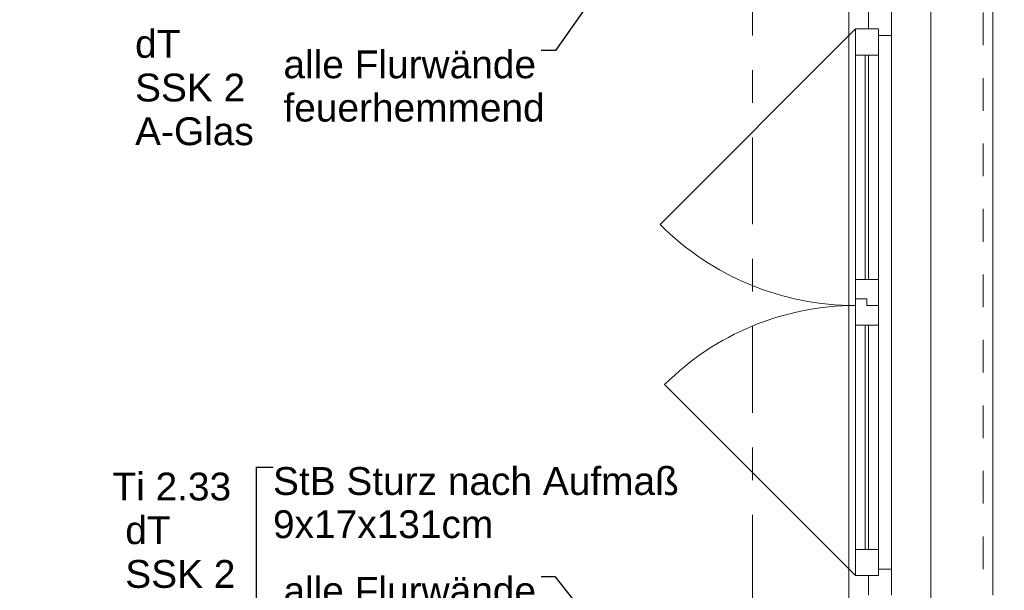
# Model space of a CAD drawing. Header units: metres. Extents: x -4 to 100, y -11 to 17.
# Tile 664 of 728: x 59.49 to 62.5, y 6.16 to 7.9. Entities that reach past the tile are written whole.
import ezdxf

# ---------------------------------------------------------------- set-up
doc = ezdxf.new("R2010")
doc.units = ezdxf.units.M
doc.header["$MEASUREMENT"] = 0
doc.linetypes.add('Strichlinie doppelt', pattern=[0.546806, 0.264583, -0.105833, 0.070556, -0.105833])
doc.linetypes.add('Strichlinie eng', pattern=[0.115, 0.075, -0.04])
for name, color, linetype in [('152 - Bemaßung_ Beschriftung.Ausbau', 7, 'Continuous'), ('451 - Universal.Achsen Raster', 7, 'Continuous'), ('603 - Struktur.Bodenplatte_ Decke Roh', 7, 'Continuous'), ('604 - Struktur.Wand Aussen', 7, 'Continuous'), ('605 - Struktur.Wand Innen', 7, 'Continuous'), ('650 - Abdeckung.Fußboden Aufbau', 7, 'Continuous'), ('Neubau_152 - Bemaßung_ Beschriftung.Ausbau', 7, 'Continuous')]:
    doc.layers.add(name, color=color, linetype=linetype)
doc.styles.add('ERSTELLTER_STIL_2', font='txt')
doc.dimstyles.new('ERSTELLTER_STIL__3', dxfattribs={"dimtxt": 0.1, "dimasz": 0.0532, "dimexe": 0.18, "dimexo": 0.0625, "dimgap": 0, "dimtad": 1, "dimzin": 0, "dimdsep": 46, "dimtxsty": 'ERSTELLTER_STIL_2', "dimblk": 'ARROWHEAD_2', "dimblk1": 'ARROWHEAD_2', "dimblk2": 'ARROWHEAD_2', "dimcen": 0.09, "dimse1": 1, "dimse2": 1, "dimclrd": 7, "dimclre": 7, "dimclrt": 7, "dimazin": 0, "dimtfac": 1, "dimtdec": 4, "dimtmove": 0, "dimatfit": 3, "dimfxl": 1, "dimtolj": 1, "dimtzin": 0, "dimarcsym": 0})
doc.dimstyles.new('ERSTELLTER_STIL__8', dxfattribs={"dimtxt": 0.18, "dimasz": 0.03648, "dimexe": 0.18, "dimexo": 0.0625, "dimgap": 0, "dimtad": 0, "dimtih": 1, "dimtoh": 1, "dimdec": 4, "dimzin": 0, "dimdsep": 46, "dimcen": 0.09, "dimadec": 0, "dimazin": 0, "dimtfac": 1, "dimtdec": 4, "dimtmove": 0, "dimatfit": 3, "dimldrblk": 'ARROWHEAD_11', "dimfxl": 1, "dimtolj": 1, "dimtzin": 0, "dimarcsym": 0})
doc.dimstyles.new('ERSTELLTER_STIL__9', dxfattribs={"dimtxt": 0.18, "dimasz": 0.02736, "dimexe": 0.18, "dimexo": 0.0625, "dimgap": 0, "dimtad": 0, "dimtih": 1, "dimtoh": 1, "dimdec": 4, "dimzin": 0, "dimdsep": 46, "dimcen": 0.09, "dimadec": 0, "dimazin": 0, "dimtfac": 1, "dimtdec": 4, "dimtmove": 0, "dimatfit": 3, "dimldrblk": 'ARROWHEAD_11', "dimfxl": 1, "dimtolj": 1, "dimtzin": 0, "dimarcsym": 0})

# ---------------------------------------------------------------- blocks, each defined once
blk = doc.blocks.new('ARROWHEAD_11')
at = {"color": 0, "linetype": 'Continuous', "lineweight": 0}
blk.add_line((0, 0), (-1, 0), dxfattribs=at)
at = {"color": 0, "linetype": 'Continuous', "lineweight": 0, "const_width": 0.25, "flags": 128}
blk.add_lwpolyline([(-0.125, 0, 1), (0.125, 0, 1)], format="xyb", close=True, dxfattribs=at)
blk = doc.blocks.new('*D564')
at = {"layer": '152 - Bemaßung_ Beschriftung.Ausbau', "color": 7, "linetype": 'Continuous', "lineweight": 5}
for p, q in [((63.435, 6.145), (63.435, 7.935)), ((63.4875, 6.145), (63.3825, 6.145)), ((63.4, 6.1652), (63.47, 6.1248)), ((63.435, 0.005), (63.435, 6.145)), ((63.4, 0.0252), (63.47, -0.0152))]:
    blk.add_line(p, q, dxfattribs=at)
at = {"layer": '152 - Bemaßung_ Beschriftung.Ausbau', "color": 7, "lineweight": 5, "insert": (63.415, 2.942), "char_height": 0.1, "attachment_point": 7, "rotation": 90, "style": 'ERSTELLTER_STIL_2'}
blk.add_mtext('\\A1;{\\pql;\\fArial|b0|i0|c0|p38;6,14}', dxfattribs=at)
blk = doc.blocks.new('ARROWHEAD_2')
at = {"color": 0, "linetype": 'Continuous', "lineweight": 0}
for p, q in [((-0.378, -0.655), (0.378, 0.655)), ((0, 0), (-1, 0))]:
    blk.add_line(p, q, dxfattribs=at)
blk = doc.blocks.new('*D565')
at = {"layer": '152 - Bemaßung_ Beschriftung.Ausbau', "color": 7, "linetype": 'Continuous', "lineweight": 5}
for p, q in [((63.435, 7.935), (63.435, 13.695)), ((63.4, 7.9552), (63.47, 7.9148)), ((63.4875, 7.935), (63.3825, 7.935)), ((63.435, 6.145), (63.435, 7.935)), ((63.4, 6.1652), (63.47, 6.1248))]:
    blk.add_line(p, q, dxfattribs=at)
at = {"layer": '152 - Bemaßung_ Beschriftung.Ausbau', "color": 7, "lineweight": 5, "char_height": 0.1, "attachment_point": 7, "rotation": 90, "style": 'ERSTELLTER_STIL_2'}
for s, insert in [('\\A1;{\\pql;\\fArial|b0|i0|c0|p38;1,79}', (63.415, 6.907)), ('\\A1;{\\pql;\\fArial|b0|i0|c0|p38;2,01}', (63.555, 6.907))]:
    blk.add_mtext(s, dxfattribs=dict(at, insert=insert))
blk = doc.blocks.new('*D571')
at = {"layer": '152 - Bemaßung_ Beschriftung.Ausbau', "color": 7, "linetype": 'Continuous', "lineweight": 5}
for p, q in [((63.935, 5.925), (63.935, 8.105)), ((63.9, 5.9452), (63.97, 5.9048)), ((63.9875, 5.925), (63.8825, 5.925)), ((63.935, 5.82), (63.935, 5.925)), ((63.9, 5.8402), (63.97, 5.7998))]:
    blk.add_line(p, q, dxfattribs=at)
blk = doc.blocks.new('*D572')
at = {"layer": '152 - Bemaßung_ Beschriftung.Ausbau', "color": 7, "linetype": 'Continuous', "lineweight": 5}
for p, q in [((63.935, 8.105), (63.935, 8.23)), ((63.9875, 8.105), (63.8825, 8.105)), ((63.9, 8.1252), (63.97, 8.0848)), ((63.935, 5.925), (63.935, 8.105)), ((63.9, 5.9452), (63.97, 5.9048))]:
    blk.add_line(p, q, dxfattribs=at)
at = {"layer": '152 - Bemaßung_ Beschriftung.Ausbau', "color": 7, "lineweight": 5, "char_height": 0.1, "attachment_point": 7, "rotation": 90, "style": 'ERSTELLTER_STIL_2'}
for s, insert in [('\\A1;{\\pql;\\fArial|b0|i0|c0|p38;12\\fArial|b0|i0|c0|p38;\\A1{\\H.66x;\\S5^  ;}}', (63.9161, 7.8829)), ('\\A1;{\\pql;\\fArial|b0|i0|c0|p38;2,18}', (63.915, 6.781))]:
    blk.add_mtext(s, dxfattribs=dict(at, insert=insert))
blk = doc.blocks.new('*D582')
at = {"layer": '152 - Bemaßung_ Beschriftung.Ausbau', "color": 7, "linetype": 'Continuous', "lineweight": 5}
for p, q in [((64.435, 6), (64.435, 8.1)), ((64.4, 6.0202), (64.47, 5.9798)), ((64.4875, 6), (64.3825, 6)), ((64.435, 5.2), (64.435, 6)), ((64.4, 5.2202), (64.47, 5.1798))]:
    blk.add_line(p, q, dxfattribs=at)
at = {"layer": '152 - Bemaßung_ Beschriftung.Ausbau', "color": 7, "lineweight": 5, "insert": (64.415, 5.5241), "char_height": 0.1, "attachment_point": 7, "rotation": 90, "style": 'ERSTELLTER_STIL_2'}
blk.add_mtext('\\A1;{\\pql;\\fArial|b0|i0|c0|p38;80}', dxfattribs=at)
blk = doc.blocks.new('*D583')
at = {"layer": '152 - Bemaßung_ Beschriftung.Ausbau', "color": 7, "linetype": 'Continuous', "lineweight": 5}
for p, q in [((64.435, 8.1), (64.435, 8.5)), ((64.4875, 8.1), (64.3825, 8.1)), ((64.4, 8.1202), (64.47, 8.0798)), ((64.435, 6), (64.435, 8.1)), ((64.4, 6.0202), (64.47, 5.9798))]:
    blk.add_line(p, q, dxfattribs=at)
at = {"layer": '152 - Bemaßung_ Beschriftung.Ausbau', "color": 7, "lineweight": 5, "insert": (64.415, 6.917), "char_height": 0.1, "attachment_point": 7, "rotation": 90, "style": 'ERSTELLTER_STIL_2'}
blk.add_mtext('\\A1;{\\pql;\\fArial|b0|i0|c0|p38;2,10}', dxfattribs=at)
blk = doc.blocks.new('*D590')
at = {"layer": '152 - Bemaßung_ Beschriftung.Ausbau', "color": 7, "linetype": 'Continuous', "lineweight": 5}
for p, q in [((64.935, 13.845), (64.935, 13.8792)), ((64.97, 13.8248), (64.9, 13.8652)), ((64.9875, 13.845), (64.8825, 13.845)), ((64.935, -0.145), (64.935, 13.845)), ((64.9875, -0.145), (64.8825, -0.145)), ((64.9, -0.1248), (64.97, -0.1652)), ((64.935, -0.1792), (64.935, -0.145))]:
    blk.add_line(p, q, dxfattribs=at)
at = {"layer": '152 - Bemaßung_ Beschriftung.Ausbau', "color": 7, "lineweight": 5, "insert": (64.915, 6.679), "char_height": 0.1, "attachment_point": 7, "rotation": 90, "style": 'ERSTELLTER_STIL_2'}
blk.add_mtext('\\A1;{\\pql;\\fArial|b0|i0|c0|p38;13,99}', dxfattribs=at)

msp = doc.modelspace()

# ---------------------------------------------------------------- linework, layer by layer
at = {"layer": '451 - Universal.Achsen Raster', "color": 160, "linetype": 'Strichlinie doppelt', "lineweight": 9, "true_color": 0x3232ff}
msp.add_line((61.73, -10.585), (61.73, 16.355), dxfattribs=at)
at = {"layer": '603 - Struktur.Bodenplatte_ Decke Roh', "color": 7, "linetype": 'Continuous', "lineweight": 18, "flags": 128}
msp.add_lwpolyline([(62.275, 0.005), (62.275, 13.695), (50.78, 13.695), (50.78, 13.455), (50.78, 13), (50.84, 13), (50.84, 8.585), (49.03, 8.585), (49.03, 8.725), (47.41, 8.725), (47.41, 13), (47.48, 13), (47.48, 13.455), (47.48, 13.695), (14.78, 13.695)], dxfattribs=at)
at = {"layer": '604 - Struktur.Wand Aussen', "color": 7, "linetype": 'Continuous', "lineweight": 9}
for p, q in [((62.025, 7.925), (62.025, 6.155)), ((62.465, 7.935), (62.465, 6.145)), ((62.045, 7.875), (61.4475, 7.2775)), ((62.045, 6.205), (61.4617, 6.7884))]:
    msp.add_line(p, q, dxfattribs=at)
at = {"layer": '604 - Struktur.Wand Aussen', "color": 7, "linetype": 'Continuous', "lineweight": 13}
for p, q in [((62.085, 7.935), (62.085, 7.875)), ((62.155, 7.855), (62.155, 7.935)), ((62.115, 7.875), (62.045, 7.875)), ((62.045, 7.875), (62.045, 7.795)), ((62.085, 7.875), (62.115, 7.875)), ((62.115, 7.875), (62.115, 7.855)), ((62.115, 7.795), (62.115, 7.875)), ((62.115, 7.855), (62.155, 7.855)), ((62.155, 6.225), (62.155, 7.855)), ((62.045, 7.795), (62.045, 7.11)), ((62.045, 7.795), (62.115, 7.795)), ((62.075, 7.795), (62.075, 7.11)), ((62.085, 7.11), (62.085, 7.795)), ((62.115, 7.11), (62.115, 7.795)), ((62.115, 7.11), (62.045, 7.11)), ((62.045, 7.11), (62.045, 7.05)), ((62.115, 7.03), (62.115, 7.11)), ((62.045, 7.05), (62.08, 7.05)), ((62.08, 7.05), (62.045, 7.05)), ((62.045, 7.05), (62.045, 6.97)), ((62.08, 7.05), (62.08, 7.03)), ((62.08, 7.03), (62.08, 7.05)), ((62.08, 7.03), (62.115, 7.03)), ((62.115, 7.03), (62.08, 7.03)), ((62.115, 6.97), (62.115, 7.03)), ((62.045, 6.97), (62.045, 6.285)), ((62.045, 6.97), (62.115, 6.97)), ((62.075, 6.97), (62.075, 6.285)), ((62.085, 6.285), (62.085, 6.97)), ((62.115, 6.285), (62.115, 6.97)), ((62.115, 6.285), (62.045, 6.285)), ((62.045, 6.285), (62.045, 6.205)), ((62.115, 6.205), (62.115, 6.285)), ((62.045, 6.205), (62.115, 6.205)), ((62.115, 6.205), (62.085, 6.205)), ((62.085, 6.205), (62.085, 6.145)), ((62.155, 6.225), (62.115, 6.225)), ((62.115, 6.225), (62.115, 6.205)), ((62.155, 6.145), (62.155, 6.225))]:
    msp.add_line(p, q, dxfattribs=at)
at = {"layer": '604 - Struktur.Wand Aussen', "color": 7, "linetype": 'Strichlinie eng', "lineweight": 9}
msp.add_line((62.435, 7.925), (62.435, 6.155), dxfattribs=at)
at = {"layer": '604 - Struktur.Wand Aussen', "color": 7, "linetype": 'Continuous', "lineweight": 9}
for centre, radius, start, end in [((62.045, 7.875), 0.845, 225, 270), ((62.045, 6.205), 0.825, 90, 135)]:
    msp.add_arc(centre, radius, start, end, dxfattribs=at)
at = {"layer": '650 - Abdeckung.Fußboden Aufbau', "color": 7, "linetype": 'Continuous', "lineweight": 13, "flags": 128}
msp.add_lwpolyline([(60.46, 5.82), (60.46, 5.925), (61.57, 5.925), (61.57, 6.01), (62.025, 6.01), (62.025, 8.09), (61.57, 8.09), (61.57, 8.105), (60.49, 8.105), (60.49, 8.23)], dxfattribs=at)

# ---------------------------------------------------------------- texts
at = {"layer": '152 - Bemaßung_ Beschriftung.Ausbau', "color": 7, "linetype": 'Continuous', "lineweight": 9, "char_height": 0.085, "attachment_point": 1, "line_spacing_factor": 0.93321, "style": 'ERSTELLTER_STIL_2'}
for insert in [(60.2963, 7.8093), (60.2963, 6.2013)]:
    msp.add_mtext('\\A1;{\\pql;\\fArial|b0|i0|c0|p38;a\\fArial|b0|i0|c0|p38;lle Flurwände\\P\\pql;\\fArial|b0|i0|c0|p38;feuerhemmend}', dxfattribs=dict(at, insert=insert))
at = {"layer": '605 - Struktur.Wand Innen', "color": 1, "lineweight": 9, "char_height": 0.085, "style": 'ERSTELLTER_STIL_2'}
for s, insert, attachment_point in [('\\A1;{\\pqr;\\pt0;\\fArial|b0|i0|c0|p38;}', (59.7775, 7.8914), 3), ('\\A1;{\\pql;\\pt0;\\fArial|b0|i0|c0|p38;dT}', (59.8428, 7.872), 1), ('\\A1;{\\pqr;\\pt0;\\fArial|b0|i0|c0|p38;}', (59.7775, 7.7579), 3), ('\\A1;{\\pql;\\pt0;\\fArial|b0|i0|c0|p38;SSK 2}', (59.8428, 7.7384), 1), ('\\A1;{\\pqr;\\pt0;\\fArial|b0|i0|c0|p38;}', (59.7775, 7.6243), 3), ('\\A1;{\\pql;\\pt0;\\fArial|b0|i0|c0|p38;A-Glas}', (59.8428, 7.6049), 1), ('\\A1;{\\pqc;\\pt0;\\fArial|b0|i0|c0|p38;Ti 2.33}', (59.955, 6.4334), 8), ('\\A1;{\\pqr;\\pt0;\\fArial|b0|i0|c0|p38;}', (59.7475, 6.4057), 3), ('\\A1;{\\pql;\\pt0;\\fArial|b0|i0|c0|p38;dT}', (59.8128, 6.3863), 1), ('\\A1;{\\pqr;\\pt0;\\fArial|b0|i0|c0|p38;}', (59.7475, 6.2721), 3), ('\\A1;{\\pql;\\pt0;\\fArial|b0|i0|c0|p38;SSK 2}', (59.8128, 6.2527), 1)]:
    msp.add_mtext(s, dxfattribs=dict(at, insert=insert, attachment_point=attachment_point))
at = {"layer": 'Neubau_152 - Bemaßung_ Beschriftung.Ausbau', "color": 7, "linetype": 'Continuous', "lineweight": 9, "insert": (60.2644, 6.5365), "char_height": 0.085, "attachment_point": 1, "line_spacing_factor": 0.931204, "style": 'ERSTELLTER_STIL_2'}
msp.add_mtext('\\A1;{\\pql;\\fArial|b0|i0|c0|p38;StB Sturz\\fArial|b0|i0|c0|p38; nach Aufmaß\\P\\pql;\\fArial|b0|i0|c0|p38;9\\fArial|b0|i0|c0|p38;x\\fArial|b0|i0|c0|p38;17\\fArial|b0|i0|c0|p38;x\\fArial|b0|i0|c0|p38;131\\fArial|b0|i0|c0|p38;cm}', dxfattribs=at)

# ---------------------------------------------------------------- dimensions: what is measured, and where the dimension line sits
at = {"layer": '152 - Bemaßung_ Beschriftung.Ausbau', "color": 7, "linetype": 'Continuous', "lineweight": 5}
for base, p1, p2, picture, middle in [((64.935, 13.845), (62.425, -0.145), (62.425, 13.845), '*D590', (64.865, 6.847)), ((63.435, 7.935), (62.085, 6.145), (62.085, 7.935), '*D565', (63.365, 7.0369)), ((64.435, 8.1), (61.58, 6), (61.58, 8.1), '*D583', (64.365, 7.0468)), ((63.935, 8.105), (61.58, 5.925), (61.58, 8.105), '*D572', (63.865, 6.9109)), ((63.935025, 5.9250000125), (61.5799889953, 5.8200000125), (61.5799889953, 5.9250000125), '*D571', (63.8650249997, 5.809208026)), ((64.435, 6), (61.58, 5.2), (61.58, 6), '*D582', (64.365, 5.6003)), ((63.435, 6.145), (62.275, 0.005), (62.085, 6.145), '*D564', (63.365, 3.0719))]:
    dim = msp.add_linear_dim(base=base, p1=p1, p2=p2, angle=90, dimstyle='ERSTELLTER_STIL__3', dxfattribs=at)
    dim.commit()
    dim.dimension.update_dxf_attribs({"geometry": picture, "text_midpoint": middle, "dimtype": 160, "text_rotation": 90})

# ---------------------------------------------------------------- leaders
at = {"layer": '152 - Bemaßung_ Beschriftung.Ausbau', "color": 7, "linetype": 'Continuous', "lineweight": 9, "annotation_type": 0, "has_hookline": 1, "hookline_direction": 1, "text_width": 0.7882}
for points in [[(61.3794, 8.1677), (61.1281, 7.8093), (61.0845, 7.8093)], [(61.3794, 5.8818), (61.1281, 6.2013), (61.0845, 6.2013)]]:
    msp.add_leader(points, dimstyle='ERSTELLTER_STIL__8', dxfattribs=at)
at = {"layer": 'Neubau_152 - Bemaßung_ Beschriftung.Ausbau', "color": 1, "linetype": 'Continuous', "lineweight": 13, "annotation_type": 0, "has_hookline": 1, "hookline_direction": 0, "text_width": 1.2306}
msp.add_leader([(60.2144, 5.8868), (60.2144, 6.5365), (60.2644, 6.5365)], dimstyle='ERSTELLTER_STIL__9', dxfattribs=at)

doc.saveas('drawing.dxf')
